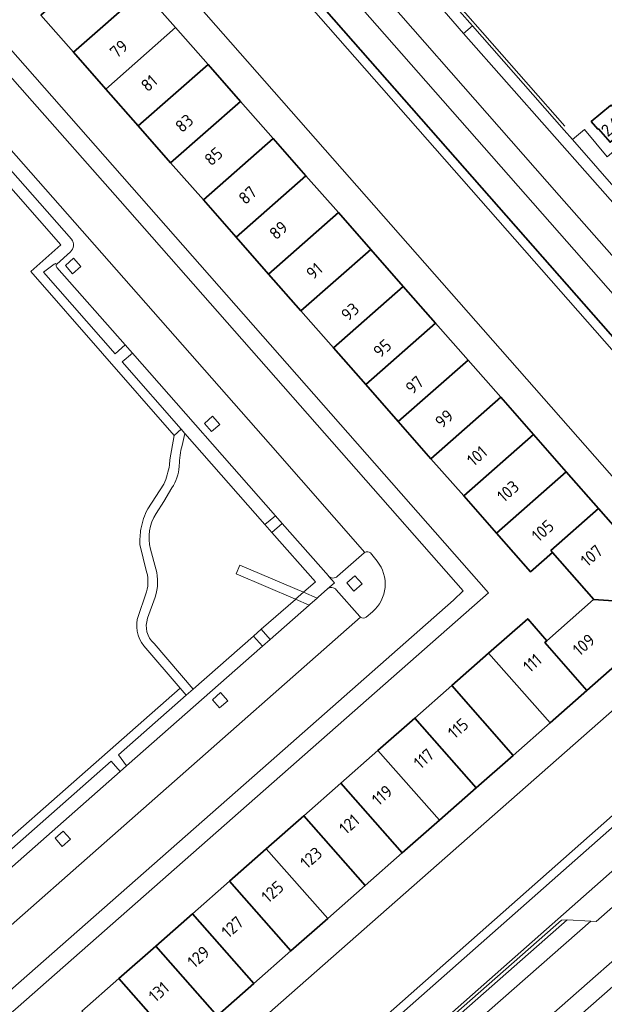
# Model space of a CAD drawing. Extents: x 150256 to 156914, y 461459 to 469481.
# Tile 558 of 656: x 154353 to 154417, y 467836 to 467944. Entities that reach past the tile are written whole.
import ezdxf
from ezdxf.enums import TextEntityAlignment as Align

# ---------------------------------------------------------------- set-up
doc = ezdxf.new("R2010")
doc.units = 0
doc.header["$LTSCALE"] = 0.75
for name, color, linetype, lineweight in [('B-RO-GK-BESCHOEIING-G', 251, 'GK-BESCHOEIING', 35), ('B-RO-GR-BEPLANTING_CULTUUR_BOSPLANTSOEN-GV', 251, 'CONTINUOUS', 18), ('B-RO-GR-GROENVOORZIENING-GV', 251, 'CONTINUOUS', 18), ('B-RO-GR-HAAG-GV', 251, 'CONTINUOUS', 13), ('B-RO-IE-TERREINAFSCHEIDING_KUNSTMATIG_HEKWERK-G', 251, 'IE-TERREINAFSCHEIDING-KUNSTMATIG', 18), ('B-RO-IE-TERREINAFSCHEIDING_KUNSTMATIG_MUUR-G', 251, 'IE-TERREINAFSCHEIDING-KUNSTMATIG-DICHT', 18), ('B-RO-OG-BEBOUWING-GV', 6, 'CONTINUOUS', 35), ('B-RO-OG-BEBOUWING-T18', 1, 'CONTINUOUS', 18), ('B-RO-OG-TERREIN_CULTUURSCHEIDING-GV', 251, 'CONTINUOUS', 18), ('B-RO-OG-WATER_SLOOT-GV', 251, 'CONTINUOUS', 18), ('B-RO-VH-VERHARDING_BETONSTRAATSTEEN-GV', 251, 'CONTINUOUS', 18), ('B-RO-VH-VERHARDING_TEGEL-GV', 251, 'CONTINUOUS', 18), ('B-RO-VH-VERHARDING_TEGEL_RUBBER-GV', 251, 'CONTINUOUS', 18)]:
    doc.layers.add(name, color=color, linetype=linetype, lineweight=lineweight)
doc.styles.add('NLCS-ISO-M200-T18', font='NLCS-ISO.ttf', dxfattribs={"height": 360})
doc.linetypes.add('GK-BESCHOEIING', pattern='A,30,-5,[1,NLCS.SHX,S=1,R=0,X=0,Y=0],-5', length=40)
doc.linetypes.add('IE-TERREINAFSCHEIDING-KUNSTMATIG', pattern='A,4,[82,NLCS.SHX,S=0.75,R=90,X=0,Y=0],4,-2', length=10)
doc.linetypes.add('IE-TERREINAFSCHEIDING-KUNSTMATIG-DICHT', pattern='A,8,-1,[82,NLCS.SHX,S=0.75,R=90,X=0,Y=0],-1', length=10)

msp = doc.modelspace()

# ---------------------------------------------------------------- linework, layer by layer
at = {"layer": 'B-RO-GK-BESCHOEIING-G'}
for points in [[(154417.855, 467909.455), (154338.243, 468000)], [(154417.855, 467909.455), (154338.243, 468000)], [(154417.855, 467909.455), (154444.829, 467878.861), (154366.779, 467809.971)], [(154417.855, 467909.455), (154444.829, 467878.861), (154366.779, 467809.971)]]:
    msp.add_lwpolyline(points, dxfattribs=at)
at = {"layer": 'B-RO-GR-BEPLANTING_CULTUUR_BOSPLANTSOEN-GV'}
msp.add_lwpolyline([(154422.031, 467932.834), (154422.015, 467932.84), (154417.468, 467928.971), (154414.987, 467931.963), (154413.668, 467930.869), (154419.26, 467924.501), (154420.263, 467924.001)], dxfattribs=at)
msp.add_lwpolyline([(154422.031, 467932.834), (154422.015, 467932.84), (154417.468, 467928.971), (154414.987, 467931.963), (154413.668, 467930.869), (154419.26, 467924.501), (154420.263, 467924.001)], dxfattribs=at)
at = {"layer": 'B-RO-GR-GROENVOORZIENING-GV'}
msp.add_lwpolyline([(154356.915, 467917.12), (154356.821, 467917.259), (154356.679, 467917.155), (154355.493, 467916.281), (154363.373, 467907.315), (154364.465, 467908.285), (154356.955, 467916.82)], dxfattribs=at)
msp.add_lwpolyline([(154356.915, 467917.12), (154356.821, 467917.259), (154356.679, 467917.155), (154355.493, 467916.281), (154363.373, 467907.315), (154364.465, 467908.285), (154356.955, 467916.82)], dxfattribs=at)
msp.add_lwpolyline([(154356.955, 467916.82, -0.3401752), (154356.915, 467917.12)], format="xyb", dxfattribs=at)
msp.add_lwpolyline([(154356.955, 467916.82, -0.3401752), (154356.915, 467917.12)], format="xyb", dxfattribs=at)
for points in [[(154359.594, 467916.913), (154358.799, 467917.811), (154357.9, 467917.015), (154358.694, 467916.117)], [(154359.594, 467916.913), (154358.799, 467917.811), (154357.9, 467917.015), (154358.694, 467916.117)], [(154381.012, 467889.478), (154365.265, 467907.376), (154364.147, 467906.419), (154370.65, 467899.005), (154371.053, 467898.546), (154379.84, 467888.529)], [(154381.012, 467889.478), (154365.265, 467907.376), (154364.147, 467906.419), (154370.65, 467899.005), (154371.053, 467898.546), (154379.84, 467888.529)], [(154374.881, 467899.543), (154374.086, 467900.441), (154373.187, 467899.645), (154373.981, 467898.747)], [(154374.881, 467899.543), (154374.086, 467900.441), (154373.187, 467899.645), (154373.981, 467898.747)], [(154385.707, 467880.557), (154386.718, 467881.447), (154386.94, 467881.644), (154387.485, 467882.123), (154386.826, 467882.871), (154386.819, 467882.879), (154381.749, 467888.641), (154380.622, 467887.655), (154385.395, 467882.225), (154384.094, 467881.089), (154385.587, 467880.451)], [(154385.707, 467880.557), (154386.718, 467881.447), (154386.94, 467881.644), (154387.485, 467882.123), (154386.826, 467882.871), (154386.819, 467882.879), (154381.749, 467888.641), (154380.622, 467887.655), (154385.395, 467882.225), (154384.094, 467881.089), (154385.587, 467880.451)], [(154390.529, 467882.01), (154389.734, 467882.908), (154388.835, 467882.112), (154389.629, 467881.214)], [(154390.529, 467882.01), (154389.734, 467882.908), (154388.835, 467882.112), (154389.629, 467881.214)], [(154379.433, 467877.016), (154380.407, 467875.893), (154384.707, 467879.677), (154383.21, 467880.316), (154383.194, 467880.302)], [(154379.433, 467877.016), (154380.407, 467875.893), (154384.707, 467879.677), (154383.21, 467880.316), (154383.194, 467880.302)], [(154364.623, 467862.001), (154379.577, 467875.162), (154378.574, 467876.253), (154371.965, 467870.439), (154371.186, 467869.754), (154363.725, 467863.191)], [(154364.623, 467862.001), (154379.577, 467875.162), (154378.574, 467876.253), (154371.965, 467870.439), (154371.186, 467869.754), (154363.725, 467863.191)], [(154375.755, 467869.156), (154374.96, 467870.054), (154374.061, 467869.258), (154374.855, 467868.36)], [(154375.755, 467869.156), (154374.96, 467870.054), (154374.061, 467869.258), (154374.855, 467868.36)], [(154348.921, 467848.183), (154363.911, 467861.375), (154362.93, 467862.492), (154347.918, 467849.288)], [(154348.921, 467848.183), (154363.911, 467861.375), (154362.93, 467862.492), (154347.918, 467849.288)], [(154358.459, 467853.923), (154357.664, 467854.821), (154356.765, 467854.025), (154357.559, 467853.127)], [(154358.459, 467853.923), (154357.664, 467854.821), (154356.765, 467854.025), (154357.559, 467853.127)]]:
    msp.add_lwpolyline(points, close=True, dxfattribs=at)
at = {"layer": 'B-RO-GR-HAAG-GV'}
for points in [[(154356.915, 467917.12), (154356.821, 467917.259), (154356.679, 467917.155), (154355.493, 467916.281), (154363.373, 467907.315), (154364.465, 467908.285)], [(154356.915, 467917.12), (154356.821, 467917.259), (154356.679, 467917.155), (154355.493, 467916.281), (154363.373, 467907.315), (154364.465, 467908.285)], [(154364.465, 467908.285), (154356.955, 467916.82)], [(154364.465, 467908.285), (154356.955, 467916.82)]]:
    msp.add_lwpolyline(points, dxfattribs=at)
msp.add_lwpolyline([(154356.955, 467916.82, -0.3401752), (154356.915, 467917.12)], format="xyb", dxfattribs=at)
msp.add_lwpolyline([(154356.955, 467916.82, -0.3401752), (154356.915, 467917.12)], format="xyb", dxfattribs=at)
for points in [[(154381.012, 467889.478), (154365.265, 467907.376), (154364.147, 467906.419), (154370.65, 467899.005), (154371.053, 467898.546), (154379.84, 467888.529)], [(154381.012, 467889.478), (154365.265, 467907.376), (154364.147, 467906.419), (154370.65, 467899.005), (154371.053, 467898.546), (154379.84, 467888.529)], [(154379.577, 467875.162), (154378.574, 467876.253), (154371.965, 467870.439), (154371.186, 467869.754), (154363.725, 467863.191), (154364.623, 467862.001)], [(154379.577, 467875.162), (154378.574, 467876.253), (154371.965, 467870.439), (154371.186, 467869.754), (154363.725, 467863.191), (154364.623, 467862.001)], [(154363.911, 467861.375), (154362.93, 467862.492), (154347.918, 467849.288), (154348.921, 467848.183)], [(154363.911, 467861.375), (154362.93, 467862.492), (154347.918, 467849.288), (154348.921, 467848.183)]]:
    msp.add_lwpolyline(points, close=True, dxfattribs=at)
at = {"layer": 'B-RO-IE-TERREINAFSCHEIDING_KUNSTMATIG_HEKWERK-G'}
msp.add_lwpolyline([(154395.598, 467957.538), (154392.844, 467955.121), (154412.812, 467932.339)], dxfattribs=at)
msp.add_lwpolyline([(154395.598, 467957.538), (154392.844, 467955.121), (154412.812, 467932.339)], dxfattribs=at)
at = {"layer": 'B-RO-IE-TERREINAFSCHEIDING_KUNSTMATIG_MUUR-G'}
msp.add_lwpolyline([(154347.432, 467974.144), (154430.841, 467879.288), (154360.463, 467817.376)], dxfattribs=at)
msp.add_lwpolyline([(154347.432, 467974.144), (154430.841, 467879.288), (154360.463, 467817.376)], dxfattribs=at)
at = {"layer": 'B-RO-OG-BEBOUWING-GV'}
for points in [[(154362.889, 467951.293), (154355.209, 467944.538), (154358.776, 467940.484), (154366.455, 467947.238)], [(154362.889, 467951.293), (154355.209, 467944.538), (154358.776, 467940.484), (154366.455, 467947.238)], [(154362.343, 467936.429), (154370.021, 467943.184), (154366.455, 467947.238), (154358.776, 467940.484)], [(154362.343, 467936.429), (154370.021, 467943.184), (154366.455, 467947.238), (154358.776, 467940.484)], [(154370.021, 467943.184), (154362.343, 467936.429), (154365.909, 467932.375), (154373.588, 467939.129)], [(154370.021, 467943.184), (154362.343, 467936.429), (154365.909, 467932.375), (154373.588, 467939.129)], [(154373.588, 467939.129), (154365.909, 467932.375), (154369.476, 467928.321), (154377.155, 467935.074)], [(154373.588, 467939.129), (154365.909, 467932.375), (154369.476, 467928.321), (154377.155, 467935.074)], [(154419.474, 467934.516), (154419.36, 467934.432), (154418.718, 467935.191), (154417.934, 467934.566), (154417.858, 467934.62), (154415.743, 467932.841), (154416.445, 467932.02), (154416.532, 467932.06), (154417.813, 467930.57), (154419.939, 467932.372), (154420.01, 467932.279), (154420.756, 467932.914)], [(154419.474, 467934.516), (154419.36, 467934.432), (154418.718, 467935.191), (154417.934, 467934.566), (154417.858, 467934.62), (154415.743, 467932.841), (154416.445, 467932.02), (154416.532, 467932.06), (154417.813, 467930.57), (154419.939, 467932.372), (154420.01, 467932.279), (154420.756, 467932.914)], [(154377.155, 467935.074), (154369.476, 467928.321), (154373.076, 467924.228), (154380.754, 467930.982)], [(154377.155, 467935.074), (154369.476, 467928.321), (154373.076, 467924.228), (154380.754, 467930.982)], [(154373.076, 467924.228), (154376.676, 467920.137), (154384.353, 467926.89), (154380.754, 467930.982)], [(154373.076, 467924.228), (154376.676, 467920.137), (154384.353, 467926.89), (154380.754, 467930.982)], [(154384.353, 467926.89), (154376.676, 467920.137), (154380.242, 467916.083), (154387.92, 467922.834)], [(154384.353, 467926.89), (154376.676, 467920.137), (154380.242, 467916.083), (154387.92, 467922.834)], [(154391.486, 467918.78), (154387.92, 467922.834), (154380.242, 467916.083), (154383.809, 467912.028)], [(154391.486, 467918.78), (154387.92, 467922.834), (154380.242, 467916.083), (154383.809, 467912.028)], [(154391.486, 467918.78), (154383.809, 467912.028), (154387.376, 467907.973), (154395.052, 467914.725)], [(154391.486, 467918.78), (154383.809, 467912.028), (154387.376, 467907.973), (154395.052, 467914.725)], [(154387.376, 467907.973), (154390.943, 467903.919), (154398.618, 467910.671), (154395.052, 467914.725)], [(154387.376, 467907.973), (154390.943, 467903.919), (154398.618, 467910.671), (154395.052, 467914.725)], [(154394.51, 467899.865), (154402.185, 467906.616), (154398.618, 467910.671), (154390.943, 467903.919)], [(154394.51, 467899.865), (154402.185, 467906.616), (154398.618, 467910.671), (154390.943, 467903.919)], [(154402.185, 467906.616), (154394.51, 467899.865), (154398.109, 467895.773), (154405.784, 467902.523)], [(154402.185, 467906.616), (154394.51, 467899.865), (154398.109, 467895.773), (154405.784, 467902.523)], [(154401.709, 467891.681), (154409.383, 467898.432), (154405.784, 467902.523), (154398.109, 467895.773)], [(154401.709, 467891.681), (154409.383, 467898.432), (154405.784, 467902.523), (154398.109, 467895.773)], [(154401.709, 467891.681), (154405.309, 467887.589), (154412.983, 467894.338), (154409.383, 467898.432)], [(154401.709, 467891.681), (154405.309, 467887.589), (154412.983, 467894.338), (154409.383, 467898.432)], [(154412.983, 467894.338), (154405.309, 467887.589), (154409.068, 467883.316), (154411.486, 467885.446), (154411.295, 467885.662), (154416.549, 467890.284)], [(154412.983, 467894.338), (154405.309, 467887.589), (154409.068, 467883.316), (154411.486, 467885.446), (154411.295, 467885.662), (154416.549, 467890.284)], [(154416.549, 467890.284), (154411.295, 467885.662), (154411.486, 467885.446), (154416.02, 467880.299), (154415.992, 467880.274), (154423.672, 467879.764), (154423.814, 467882.024)], [(154416.549, 467890.284), (154411.295, 467885.662), (154411.486, 467885.446), (154416.02, 467880.299), (154415.992, 467880.274), (154423.672, 467879.764), (154423.814, 467882.024)], [(154410.868, 467875.757), (154410.623, 467875.541), (154415.262, 467870.282), (154423.533, 467877.557), (154423.672, 467879.764), (154415.992, 467880.274)], [(154410.868, 467875.757), (154410.623, 467875.541), (154415.262, 467870.282), (154423.533, 467877.557), (154423.672, 467879.764), (154415.992, 467880.274)], [(154415.262, 467870.282), (154410.623, 467875.541), (154410.868, 467875.757), (154408.743, 467878.166), (154404.436, 467874.376), (154411.2, 467866.709)], [(154415.262, 467870.282), (154410.623, 467875.541), (154410.868, 467875.757), (154408.743, 467878.166), (154404.436, 467874.376), (154411.2, 467866.709)], [(154411.2, 467866.709), (154404.436, 467874.376), (154400.394, 467870.819), (154407.145, 467863.143)], [(154411.2, 467866.709), (154404.436, 467874.376), (154400.394, 467870.819), (154407.145, 467863.143)], [(154400.394, 467870.819), (154396.328, 467867.241), (154403.09, 467859.576), (154407.145, 467863.143)], [(154400.394, 467870.819), (154396.328, 467867.241), (154403.09, 467859.576), (154407.145, 467863.143)], [(154392.275, 467863.674), (154399.036, 467856.01), (154403.09, 467859.576), (154396.328, 467867.241)], [(154392.275, 467863.674), (154399.036, 467856.01), (154403.09, 467859.576), (154396.328, 467867.241)], [(154399.036, 467856.01), (154392.275, 467863.674), (154388.183, 467860.073), (154394.944, 467852.41)], [(154399.036, 467856.01), (154392.275, 467863.674), (154388.183, 467860.073), (154394.944, 467852.41)], [(154394.944, 467852.41), (154388.183, 467860.073), (154384.122, 467856.499), (154390.882, 467848.837)], [(154394.944, 467852.41), (154388.183, 467860.073), (154384.122, 467856.499), (154390.882, 467848.837)], [(154390.882, 467848.837), (154384.122, 467856.499), (154379.994, 467852.866), (154386.753, 467845.205)], [(154390.882, 467848.837), (154384.122, 467856.499), (154379.994, 467852.866), (154386.753, 467845.205)], [(154379.994, 467852.866), (154375.939, 467849.298), (154382.697, 467841.638), (154386.753, 467845.205)], [(154379.994, 467852.866), (154375.939, 467849.298), (154382.697, 467841.638), (154386.753, 467845.205)], [(154382.697, 467841.638), (154375.939, 467849.298), (154371.886, 467845.731), (154378.642, 467838.071)], [(154382.697, 467841.638), (154375.939, 467849.298), (154371.886, 467845.731), (154378.642, 467838.071)], [(154367.832, 467842.164), (154374.588, 467834.505), (154378.642, 467838.071), (154371.886, 467845.731)], [(154367.832, 467842.164), (154374.588, 467834.505), (154378.642, 467838.071), (154371.886, 467845.731)], [(154370.534, 467830.939), (154374.588, 467834.505), (154367.832, 467842.164), (154363.778, 467838.596)], [(154370.534, 467830.939), (154374.588, 467834.505), (154367.832, 467842.164), (154363.778, 467838.596)], [(154359.724, 467835.028), (154366.479, 467827.372), (154370.534, 467830.939), (154363.778, 467838.596)], [(154359.724, 467835.028), (154366.479, 467827.372), (154370.534, 467830.939), (154363.778, 467838.596)]]:
    msp.add_lwpolyline(points, close=True, dxfattribs=at)
at = {"layer": 'B-RO-OG-TERREIN_CULTUURSCHEIDING-GV'}
for points in [[(154446.916, 467880.702), (154449.156, 467882.68), (154422.382, 467913.186), (154412.205, 467924.716), (154385.545, 467955.124), (154385.15, 467955.574), (154346.092, 468000), (154338.333, 468008.825), (154336.218, 468006.937), (154342.411, 468000), (154420.272, 467911.447), (154445.564, 467881.765)], [(154446.916, 467880.702), (154449.156, 467882.68), (154422.382, 467913.186), (154412.205, 467924.716), (154385.545, 467955.124), (154385.15, 467955.574), (154346.092, 468000), (154338.333, 468008.825), (154336.218, 468006.937), (154342.411, 468000), (154420.272, 467911.447), (154445.564, 467881.765)], [(154449.156, 467882.68), (154446.916, 467880.702), (154447.462, 467879.825), (154447.735, 467878.69), (154447.704, 467877.689), (154447.385, 467876.761), (154446.893, 467875.919), (154446.199, 467875.253), (154369.157, 467807.261)], [(154449.156, 467882.68), (154446.916, 467880.702), (154447.462, 467879.825), (154447.735, 467878.69), (154447.704, 467877.689), (154447.385, 467876.761), (154446.893, 467875.919), (154446.199, 467875.253), (154369.157, 467807.261)], [(154398.997, 467833.167), (154412.461, 467845.017), (154413.094, 467845.059), (154415.688, 467844.898), (154416.275, 467844.862), (154432.775, 467859.338), (154432.811, 467859.963), (154432.957, 467862.489), (154433.108, 467863.16), (154445.498, 467873.941), (154446.336, 467874.266), (154448.915, 467874.089), (154449.453, 467874.052), (154450.823, 467875.268), (154452.178, 467876.472)], [(154398.997, 467833.167), (154412.461, 467845.017), (154413.094, 467845.059), (154415.688, 467844.898), (154416.275, 467844.862), (154432.775, 467859.338), (154432.811, 467859.963), (154432.957, 467862.489), (154433.108, 467863.16), (154445.498, 467873.941), (154446.336, 467874.266), (154448.915, 467874.089), (154449.453, 467874.052), (154450.823, 467875.268), (154452.178, 467876.472)]]:
    msp.add_lwpolyline(points, dxfattribs=at)
at = {"layer": 'B-RO-OG-WATER_SLOOT-GV'}
for points in [[(154331.959, 468007.004), (154329.553, 468009.723), (154328.79, 468009.033), (154323.107, 468003.895), (154322.361, 468003.221), (154324.476, 468000.394), (154326.165, 467998.137), (154326.678, 467997.559), (154337.596, 467985.255), (154344.176, 467977.822), (154347.432, 467974.144), (154430.841, 467879.288), (154437.713, 467885.356), (154333.156, 468004.271), (154333.843, 468004.875)], [(154331.959, 468007.004), (154329.553, 468009.723), (154328.79, 468009.033), (154323.107, 468003.895), (154322.361, 468003.221), (154324.476, 468000.394), (154326.165, 467998.137), (154326.678, 467997.559), (154337.596, 467985.255), (154344.176, 467977.822), (154347.432, 467974.144), (154430.841, 467879.288), (154437.713, 467885.356), (154333.156, 468004.271), (154333.843, 468004.875)], [(154438.494, 467886.046), (154417.855, 467909.455), (154338.243, 468000), (154333.843, 468004.875), (154333.156, 468004.271), (154437.713, 467885.356), (154443.378, 467878.913), (154444.168, 467879.611)], [(154438.494, 467886.046), (154417.855, 467909.455), (154338.243, 468000), (154333.843, 468004.875), (154333.156, 468004.271), (154437.713, 467885.356), (154443.378, 467878.913), (154444.168, 467879.611)], [(154356.413, 467813.84), (154356.412, 467813.839), (154355.058, 467812.634), (154360.836, 467806.144), (154360.899, 467806.052), (154361.518, 467805.362), (154362.839, 467806.519), (154365.42, 467808.78), (154366.779, 467809.971), (154366.183, 467810.663), (154443.378, 467878.913), (154437.713, 467885.356), (154430.841, 467879.288), (154360.463, 467817.376), (154360.431, 467817.413), (154358.993, 467816.135)], [(154356.413, 467813.84), (154356.412, 467813.839), (154355.058, 467812.634), (154360.836, 467806.144), (154360.899, 467806.052), (154361.518, 467805.362), (154362.839, 467806.519), (154365.42, 467808.78), (154366.779, 467809.971), (154366.183, 467810.663), (154443.378, 467878.913), (154437.713, 467885.356), (154430.841, 467879.288), (154360.463, 467817.376), (154360.431, 467817.413), (154358.993, 467816.135)], [(154369.157, 467807.261), (154446.199, 467875.253), (154446.893, 467875.919), (154447.385, 467876.761), (154447.704, 467877.689), (154447.735, 467878.69), (154447.462, 467879.825), (154446.916, 467880.702), (154444.829, 467878.861), (154366.779, 467809.971)], [(154369.157, 467807.261), (154446.199, 467875.253), (154446.893, 467875.919), (154447.385, 467876.761), (154447.704, 467877.689), (154447.735, 467878.69), (154447.462, 467879.825), (154446.916, 467880.702), (154444.829, 467878.861), (154366.779, 467809.971)], [(154366.779, 467809.971), (154444.829, 467878.861), (154444.168, 467879.611), (154443.378, 467878.913), (154366.183, 467810.663)], [(154366.779, 467809.971), (154444.829, 467878.861), (154444.168, 467879.611), (154443.378, 467878.913), (154366.183, 467810.663)]]:
    msp.add_lwpolyline(points, close=True, dxfattribs=at)
msp.add_lwpolyline([(154445.564, 467881.765), (154420.272, 467911.447), (154342.411, 468000), (154336.218, 468006.937), (154333.843, 468004.875), (154338.243, 468000), (154417.855, 467909.455), (154438.494, 467886.046), (154444.168, 467879.611), (154444.829, 467878.861)], dxfattribs=at)
msp.add_lwpolyline([(154445.564, 467881.765), (154420.272, 467911.447), (154342.411, 468000), (154336.218, 468006.937), (154333.843, 468004.875), (154338.243, 468000), (154417.855, 467909.455), (154438.494, 467886.046), (154444.168, 467879.611), (154444.829, 467878.861)], dxfattribs=at)
at = {"layer": 'B-RO-VH-VERHARDING_BETONSTRAATSTEEN-GV'}
for points in [[(154340.014, 468010.354), (154338.333, 468008.825), (154346.092, 468000), (154385.15, 467955.574), (154385.545, 467955.124), (154412.205, 467924.716), (154422.382, 467913.186), (154425.341, 467915.76), (154401.694, 467942.543), (154398.847, 467945.808), (154388.443, 467957.666), (154342.614, 468009.724), (154342.052, 468012.384)], [(154340.014, 468010.354), (154338.333, 468008.825), (154346.092, 468000), (154385.15, 467955.574), (154385.545, 467955.124), (154412.205, 467924.716), (154422.382, 467913.186), (154425.341, 467915.76), (154401.694, 467942.543), (154398.847, 467945.808), (154388.443, 467957.666), (154342.614, 468009.724), (154342.052, 468012.384)], [(154345.225, 467837.884), (154348.411, 467834.303), (154381.139, 467863.087), (154400.585, 467880.215), (154401.647, 467881.231), (154363.912, 467924.141), (154353.681, 467935.715), (154331.936, 467960.462), (154331.496, 467960.963), (154330.607, 467961.973), (154323.316, 467955.543)], [(154345.225, 467837.884), (154348.411, 467834.303), (154381.139, 467863.087), (154400.585, 467880.215), (154401.647, 467881.231), (154363.912, 467924.141), (154353.681, 467935.715), (154331.936, 467960.462), (154331.496, 467960.963), (154330.607, 467961.973), (154323.316, 467955.543)], [(154346.99, 467832.688), (154347.029, 467832.644), (154348.083, 467831.462), (154404.438, 467881.008), (154333.414, 467961.768), (154331.936, 467960.462), (154353.681, 467935.715), (154363.912, 467924.141), (154401.647, 467881.231), (154400.585, 467880.215), (154381.139, 467863.087), (154348.411, 467834.303)], [(154346.99, 467832.688), (154347.029, 467832.644), (154348.083, 467831.462), (154404.438, 467881.008), (154333.414, 467961.768), (154331.936, 467960.462), (154353.681, 467935.715), (154363.912, 467924.141), (154401.647, 467881.231), (154400.585, 467880.215), (154381.139, 467863.087), (154348.411, 467834.303)], [(154327.367, 467956.604), (154325.847, 467955.287), (154357.397, 467919.292), (154354.092, 467916.37), (154369.861, 467898.311), (154370.65, 467899.005), (154364.147, 467906.419), (154365.265, 467907.376), (154364.465, 467908.285), (154363.373, 467907.315), (154355.493, 467916.281), (154356.679, 467917.155), (154356.821, 467917.259), (154356.915, 467917.12)], [(154327.367, 467956.604), (154325.847, 467955.287), (154357.397, 467919.292), (154354.092, 467916.37), (154369.861, 467898.311), (154370.65, 467899.005), (154364.147, 467906.419), (154365.265, 467907.376), (154364.465, 467908.285), (154363.373, 467907.315), (154355.493, 467916.281), (154356.679, 467917.155), (154356.821, 467917.259), (154356.915, 467917.12)], [(154387.819, 467882.837), (154390.771, 467885.415), (154390.826, 467885.456), (154380.465, 467897.302), (154339.545, 467943.76), (154330.256, 467954.377), (154329.739, 467954.963), (154328.831, 467954.182)], [(154387.819, 467882.837), (154390.771, 467885.415), (154390.826, 467885.456), (154380.465, 467897.302), (154339.545, 467943.76), (154330.256, 467954.377), (154329.739, 467954.963), (154328.831, 467954.182)], [(154329.813, 467955.027), (154329.739, 467954.963), (154330.256, 467954.377), (154339.545, 467943.76), (154380.465, 467897.302), (154390.826, 467885.456)], [(154329.813, 467955.027), (154329.739, 467954.963), (154330.256, 467954.377), (154339.545, 467943.76), (154380.465, 467897.302), (154390.826, 467885.456)], [(154358.559, 467919.917), (154328.773, 467953.802)], [(154328.773, 467953.802), (154358.559, 467919.917)], [(154358.559, 467919.917), (154328.773, 467953.802)], [(154328.773, 467953.802), (154358.559, 467919.917)], [(154421.726, 467921.693), (154419.26, 467924.501), (154413.668, 467930.869), (154412.747, 467931.918), (154402.674, 467943.389), (154401.694, 467942.543), (154425.341, 467915.76), (154426.428, 467916.697), (154428.424, 467918.421), (154426.349, 467920.306), (154425.09, 467921.81), (154423.909, 467921.167)], [(154421.726, 467921.693), (154419.26, 467924.501), (154413.668, 467930.869), (154412.747, 467931.918), (154402.674, 467943.389), (154401.694, 467942.543), (154425.341, 467915.76), (154426.428, 467916.697), (154428.424, 467918.421), (154426.349, 467920.306), (154425.09, 467921.81), (154423.909, 467921.167)], [(154356.965, 467917.183), (154358.452, 467918.514)], [(154358.452, 467918.514), (154356.965, 467917.183)], [(154356.965, 467917.183), (154358.452, 467918.514)], [(154358.452, 467918.514), (154356.965, 467917.183)], [(154356.955, 467916.82), (154364.465, 467908.285)], [(154356.955, 467916.82), (154364.465, 467908.285)], [(154364.465, 467908.285), (154365.265, 467907.376), (154381.012, 467889.478), (154381.749, 467888.641), (154386.819, 467882.879), (154386.826, 467882.871)], [(154364.465, 467908.285), (154365.265, 467907.376), (154381.012, 467889.478), (154381.749, 467888.641), (154386.819, 467882.879), (154386.826, 467882.871)], [(154370.753, 467897.239), (154371.053, 467898.546), (154370.65, 467899.005), (154369.861, 467898.311), (154369.864, 467898.307), (154369.386, 467895.646), (154369.337, 467895.095)], [(154370.753, 467897.239), (154371.053, 467898.546), (154370.65, 467899.005), (154369.861, 467898.311), (154369.864, 467898.307), (154369.386, 467895.646), (154369.337, 467895.095)], [(154370.399, 467894.912), (154370.429, 467895.029)], [(154370.399, 467894.912), (154370.429, 467895.029)], [(154368.716, 467892.967), (154366.97, 467890.27)], [(154368.716, 467892.967), (154366.97, 467890.27)], [(154367.882, 467889.735), (154368.729, 467891.056), (154369.617, 467892.566)], [(154367.882, 467889.735), (154368.729, 467891.056), (154369.617, 467892.566)], [(154366.102, 467886.335), (154366.838, 467883.315)], [(154366.102, 467886.335), (154366.838, 467883.315)], [(154367.86, 467883.656), (154367.262, 467885.83)], [(154367.86, 467883.656), (154367.262, 467885.83)], [(154390.826, 467885.456), (154390.771, 467885.415), (154387.819, 467882.837)], [(154390.826, 467885.456), (154390.771, 467885.415), (154387.819, 467882.837)], [(154391.473, 467885.405), (154392.191, 467884.506)], [(154392.191, 467884.506), (154391.473, 467885.405)], [(154391.473, 467885.405), (154392.191, 467884.506)], [(154392.191, 467884.506), (154391.473, 467885.405)], [(154386.826, 467882.871), (154387.485, 467882.123), (154386.94, 467881.644), (154386.718, 467881.447)], [(154386.826, 467882.871), (154387.485, 467882.123), (154386.94, 467881.644), (154386.718, 467881.447)], [(154386.718, 467881.447), (154385.707, 467880.557), (154385.587, 467880.451), (154384.787, 467879.748), (154384.707, 467879.677), (154380.407, 467875.893), (154379.577, 467875.162), (154364.623, 467862.001), (154363.911, 467861.375), (154348.921, 467848.183), (154348.158, 467847.511), (154341.926, 467842.027), (154345.087, 467838.471), (154390.366, 467878.341)], [(154386.718, 467881.447), (154385.707, 467880.557), (154385.587, 467880.451), (154384.787, 467879.748), (154384.707, 467879.677), (154380.407, 467875.893), (154379.577, 467875.162), (154364.623, 467862.001), (154363.911, 467861.375), (154348.921, 467848.183), (154348.158, 467847.511), (154341.926, 467842.027), (154345.087, 467838.471), (154390.366, 467878.341)], [(154387.695, 467881.364), (154390.288, 467878.422)], [(154390.288, 467878.422), (154387.695, 467881.364)], [(154387.695, 467881.364), (154390.288, 467878.422)], [(154390.288, 467878.422), (154387.695, 467881.364)], [(154366.715, 467880.816), (154365.922, 467878.536)], [(154366.715, 467880.816), (154365.922, 467878.536)], [(154366.941, 467878.218), (154367.764, 467880.558)], [(154366.941, 467878.218), (154367.764, 467880.558)], [(154391.686, 467878.944), (154390.976, 467878.347)], [(154390.976, 467878.347), (154391.686, 467878.944)], [(154391.686, 467878.944), (154390.976, 467878.347)], [(154390.976, 467878.347), (154391.686, 467878.944)], [(154390.366, 467878.341), (154345.087, 467838.471), (154344.869, 467838.28), (154345.225, 467837.884)], [(154390.366, 467878.341), (154345.087, 467838.471), (154344.869, 467838.28), (154345.225, 467837.884)], [(154366.514, 467875.21), (154370.529, 467870.521), (154371.186, 467869.754), (154371.965, 467870.439), (154367.647, 467875.453)], [(154366.514, 467875.21), (154370.529, 467870.521), (154371.186, 467869.754), (154371.965, 467870.439), (154367.647, 467875.453)]]:
    msp.add_lwpolyline(points, dxfattribs=at)
for points in [[(154358.452, 467918.514, 0.3956173), (154358.559, 467919.917)], [(154358.559, 467919.917, -0.3956173), (154358.452, 467918.514)], [(154358.452, 467918.514, 0.3956173), (154358.559, 467919.917)], [(154358.559, 467919.917, -0.3956173), (154358.452, 467918.514)], [(154356.915, 467917.12, 0.3401752), (154356.955, 467916.82)], [(154356.915, 467917.12, 0.3401752), (154356.955, 467916.82)], [(154356.915, 467917.12, -0.0970789), (154356.965, 467917.183)], [(154356.965, 467917.183, 0.0970789), (154356.915, 467917.12)], [(154356.915, 467917.12, -0.0970789), (154356.965, 467917.183)], [(154356.965, 467917.183, 0.0970789), (154356.915, 467917.12)], [(154370.429, 467895.029, -0.0759772), (154370.753, 467897.239)], [(154370.429, 467895.029, -0.0759772), (154370.753, 467897.239)], [(154369.337, 467895.095, -0.0783846), (154368.716, 467892.967)], [(154369.337, 467895.095, -0.0783846), (154368.716, 467892.967)], [(154369.617, 467892.566, 0.1388747), (154370.399, 467894.912)], [(154369.617, 467892.566, 0.1388747), (154370.399, 467894.912)], [(154366.97, 467890.27, 0.0782608), (154366.207, 467888.037)], [(154366.97, 467890.27, 0.0782608), (154366.207, 467888.037)], [(154367.262, 467885.83, -0.2100192), (154367.882, 467889.735)], [(154367.262, 467885.83, -0.2100192), (154367.882, 467889.735)], [(154366.207, 467888.037, 0.0569923), (154366.102, 467886.335)], [(154366.207, 467888.037, 0.0569923), (154366.102, 467886.335)], [(154390.826, 467885.456, -0.3476702), (154391.473, 467885.405)], [(154391.473, 467885.405, 0.3476702), (154390.826, 467885.456)], [(154390.826, 467885.456, -0.3476702), (154391.473, 467885.405)], [(154391.473, 467885.405, 0.3476702), (154390.826, 467885.456)], [(154392.191, 467884.506, -0.1938603), (154393.056, 467881.622)], [(154393.056, 467881.622, 0.1938603), (154392.191, 467884.506)], [(154392.191, 467884.506, -0.1938603), (154393.056, 467881.622)], [(154393.056, 467881.622, 0.1938603), (154392.191, 467884.506)], [(154366.838, 467883.315, -0.1620465), (154366.715, 467880.816)], [(154366.838, 467883.315, -0.1620465), (154366.715, 467880.816)], [(154367.764, 467880.558, 0.1504152), (154367.86, 467883.656)], [(154367.764, 467880.558, 0.1504152), (154367.86, 467883.656)], [(154386.826, 467882.871, 0.4229822), (154387.819, 467882.837)], [(154387.819, 467882.837, -0.4229822), (154386.826, 467882.871)], [(154386.826, 467882.871, 0.4229822), (154387.819, 467882.837)], [(154387.819, 467882.837, -0.4229822), (154386.826, 467882.871)], [(154386.718, 467881.447, -0.1008296), (154386.941, 467881.567)], [(154386.941, 467881.567, 0.1008296), (154386.718, 467881.447)], [(154386.718, 467881.447, -0.1008296), (154386.941, 467881.567)], [(154386.941, 467881.567, 0.1008296), (154386.718, 467881.447)], [(154386.941, 467881.567, -0.0942876), (154387.205, 467881.598)], [(154387.205, 467881.598, 0.0942876), (154386.941, 467881.567)], [(154386.941, 467881.567, -0.0942876), (154387.205, 467881.598)], [(154387.205, 467881.598, 0.0942876), (154386.941, 467881.567)], [(154387.205, 467881.598, -0.0927084), (154387.473, 467881.527)], [(154387.473, 467881.527, 0.0927084), (154387.205, 467881.598)], [(154387.205, 467881.598, -0.0927084), (154387.473, 467881.527)], [(154387.473, 467881.527, 0.0927084), (154387.205, 467881.598)], [(154387.473, 467881.527, -0.0958436), (154387.695, 467881.364)], [(154387.695, 467881.364, 0.0958436), (154387.473, 467881.527)], [(154387.473, 467881.527, -0.0958436), (154387.695, 467881.364)], [(154387.695, 467881.364, 0.0958436), (154387.473, 467881.527)], [(154393.056, 467881.622, -0.1935799), (154391.686, 467878.944)], [(154391.686, 467878.944, 0.1935799), (154393.056, 467881.622)], [(154393.056, 467881.622, -0.1935799), (154391.686, 467878.944)], [(154391.686, 467878.944, 0.1935799), (154393.056, 467881.622)], [(154365.922, 467878.536, 0.2501457), (154366.514, 467875.21)], [(154365.922, 467878.536, 0.2501457), (154366.514, 467875.21)], [(154367.647, 467875.453, -0.3038425), (154366.941, 467878.218)], [(154367.647, 467875.453, -0.3038425), (154366.941, 467878.218)], [(154390.288, 467878.422, 0.0564681), (154390.366, 467878.341)], [(154390.366, 467878.341, -0.0564681), (154390.288, 467878.422)], [(154390.288, 467878.422, 0.0564681), (154390.366, 467878.341)], [(154390.366, 467878.341, -0.0564681), (154390.288, 467878.422)], [(154390.976, 467878.347, -0.3639315), (154390.366, 467878.341)], [(154390.366, 467878.341, 0.3639315), (154390.976, 467878.347)], [(154390.976, 467878.347, -0.3639315), (154390.366, 467878.341)], [(154390.366, 467878.341, 0.3639315), (154390.976, 467878.347)]]:
    msp.add_lwpolyline(points, format="xyb", dxfattribs=at)
for points in [[(154359.594, 467916.913), (154358.694, 467916.117), (154357.9, 467917.015), (154358.799, 467917.811)], [(154359.594, 467916.913), (154358.694, 467916.117), (154357.9, 467917.015), (154358.799, 467917.811)], [(154374.881, 467899.543), (154373.981, 467898.747), (154373.187, 467899.645), (154374.086, 467900.441)], [(154374.881, 467899.543), (154373.981, 467898.747), (154373.187, 467899.645), (154374.086, 467900.441)], [(154381.749, 467888.641), (154381.012, 467889.478), (154379.84, 467888.529), (154380.622, 467887.655)], [(154381.749, 467888.641), (154381.012, 467889.478), (154379.84, 467888.529), (154380.622, 467887.655)], [(154383.21, 467880.316), (154384.094, 467881.089), (154377.092, 467884.08), (154376.676, 467883.107)], [(154383.21, 467880.316), (154384.094, 467881.089), (154377.092, 467884.08), (154376.676, 467883.107)], [(154390.529, 467882.01), (154389.629, 467881.214), (154388.835, 467882.112), (154389.734, 467882.908)], [(154390.529, 467882.01), (154389.629, 467881.214), (154388.835, 467882.112), (154389.734, 467882.908)], [(154383.21, 467880.316), (154384.707, 467879.677), (154384.787, 467879.748), (154385.587, 467880.451), (154384.094, 467881.089)], [(154383.21, 467880.316), (154384.707, 467879.677), (154384.787, 467879.748), (154385.587, 467880.451), (154384.094, 467881.089)], [(154379.577, 467875.162), (154380.407, 467875.893), (154379.433, 467877.016), (154378.574, 467876.253)], [(154379.577, 467875.162), (154380.407, 467875.893), (154379.433, 467877.016), (154378.574, 467876.253)], [(154380.337, 467807.323), (154453.554, 467871.695), (154453.799, 467871.91), (154450.823, 467875.268), (154449.453, 467874.052), (154448.915, 467874.089), (154439.021, 467865.391), (154432.811, 467859.963), (154432.775, 467859.338), (154416.275, 467844.862), (154415.688, 467844.898), (154398.823, 467830.096), (154398.791, 467829.523), (154395.866, 467826.937), (154395.305, 467826.972), (154381.612, 467814.942), (154379.932, 467813.448), (154379.898, 467812.896), (154377.367, 467810.675)], [(154380.337, 467807.323), (154453.554, 467871.695), (154453.799, 467871.91), (154450.823, 467875.268), (154449.453, 467874.052), (154448.915, 467874.089), (154439.021, 467865.391), (154432.811, 467859.963), (154432.775, 467859.338), (154416.275, 467844.862), (154415.688, 467844.898), (154398.823, 467830.096), (154398.791, 467829.523), (154395.866, 467826.937), (154395.305, 467826.972), (154381.612, 467814.942), (154379.932, 467813.448), (154379.898, 467812.896), (154377.367, 467810.675)], [(154371.186, 467869.754), (154370.529, 467870.521), (154338.199, 467842.073), (154338.946, 467841.415), (154347.191, 467848.592), (154348.158, 467847.511), (154348.921, 467848.183), (154347.918, 467849.288), (154362.93, 467862.492), (154363.911, 467861.375), (154364.623, 467862.001), (154363.725, 467863.191)], [(154371.186, 467869.754), (154370.529, 467870.521), (154338.199, 467842.073), (154338.946, 467841.415), (154347.191, 467848.592), (154348.158, 467847.511), (154348.921, 467848.183), (154347.918, 467849.288), (154362.93, 467862.492), (154363.911, 467861.375), (154364.623, 467862.001), (154363.725, 467863.191)], [(154375.755, 467869.156), (154374.855, 467868.36), (154374.061, 467869.258), (154374.96, 467870.054)], [(154375.755, 467869.156), (154374.855, 467868.36), (154374.061, 467869.258), (154374.96, 467870.054)], [(154358.459, 467853.923), (154357.559, 467853.127), (154356.765, 467854.025), (154357.664, 467854.821)], [(154358.459, 467853.923), (154357.559, 467853.127), (154356.765, 467854.025), (154357.664, 467854.821)]]:
    msp.add_lwpolyline(points, close=True, dxfattribs=at)
at = {"layer": 'B-RO-VH-VERHARDING_TEGEL-GV'}
for points in [[(154401.694, 467942.543), (154402.674, 467943.389), (154399.819, 467946.641), (154398.847, 467945.808)], [(154401.694, 467942.543), (154402.674, 467943.389), (154399.819, 467946.641), (154398.847, 467945.808)], [(154454.944, 467870.114), (154453.554, 467871.695), (154380.337, 467807.323), (154378.967, 467806.12), (154380.358, 467804.537), (154384.362, 467808.057), (154389.719, 467812.767), (154401.651, 467823.264), (154403.017, 467824.446)], [(154454.944, 467870.114), (154453.554, 467871.695), (154380.337, 467807.323), (154378.967, 467806.12), (154380.358, 467804.537), (154384.362, 467808.057), (154389.719, 467812.767), (154401.651, 467823.264), (154403.017, 467824.446)], [(154413.094, 467845.059), (154398.966, 467832.622), (154398.823, 467830.096), (154415.688, 467844.898)], [(154413.094, 467845.059), (154398.966, 467832.622), (154398.823, 467830.096), (154415.688, 467844.898)], [(154398.966, 467832.622), (154413.094, 467845.059), (154412.461, 467845.017), (154398.997, 467833.167)], [(154398.966, 467832.622), (154413.094, 467845.059), (154412.461, 467845.017), (154398.997, 467833.167)]]:
    msp.add_lwpolyline(points, close=True, dxfattribs=at)
at = {"layer": 'B-RO-VH-VERHARDING_TEGEL_RUBBER-GV'}
for points in [[(154367.647, 467875.453), (154371.965, 467870.439), (154378.574, 467876.253), (154379.433, 467877.016), (154383.194, 467880.302), (154383.21, 467880.316), (154376.676, 467883.107), (154377.092, 467884.08), (154384.094, 467881.089), (154385.395, 467882.225), (154380.622, 467887.655), (154379.84, 467888.529), (154371.053, 467898.546), (154370.753, 467897.239)], [(154367.647, 467875.453), (154371.965, 467870.439), (154378.574, 467876.253), (154379.433, 467877.016), (154383.194, 467880.302), (154383.21, 467880.316), (154376.676, 467883.107), (154377.092, 467884.08), (154384.094, 467881.089), (154385.395, 467882.225), (154380.622, 467887.655), (154379.84, 467888.529), (154371.053, 467898.546), (154370.753, 467897.239)], [(154370.429, 467895.029), (154370.399, 467894.912)], [(154370.429, 467895.029), (154370.399, 467894.912)], [(154369.617, 467892.566), (154368.729, 467891.056), (154367.882, 467889.735)], [(154369.617, 467892.566), (154368.729, 467891.056), (154367.882, 467889.735)], [(154367.262, 467885.83), (154367.86, 467883.656)], [(154367.262, 467885.83), (154367.86, 467883.656)], [(154367.764, 467880.558), (154366.941, 467878.218)], [(154367.764, 467880.558), (154366.941, 467878.218)]]:
    msp.add_lwpolyline(points, dxfattribs=at)
for points in [[(154370.753, 467897.239, 0.0759772), (154370.429, 467895.029)], [(154370.753, 467897.239, 0.0759772), (154370.429, 467895.029)], [(154370.399, 467894.912, -0.1388747), (154369.617, 467892.566)], [(154370.399, 467894.912, -0.1388747), (154369.617, 467892.566)], [(154367.882, 467889.735, 0.2100192), (154367.262, 467885.83)], [(154367.882, 467889.735, 0.2100192), (154367.262, 467885.83)], [(154367.86, 467883.656, -0.1504152), (154367.764, 467880.558)], [(154367.86, 467883.656, -0.1504152), (154367.764, 467880.558)], [(154366.941, 467878.218, 0.3038425), (154367.647, 467875.453)], [(154366.941, 467878.218, 0.3038425), (154367.647, 467875.453)]]:
    msp.add_lwpolyline(points, format="xyb", dxfattribs=at)

# ---------------------------------------------------------------- texts
at = {"layer": 'B-RO-OG-BEBOUWING-T18', "style": 'NLCS-ISO-M200-T18'}
for s, rotation, p in [('79', 41.3, (154363.788, 467940.842)), ('79', 41.3, (154363.788, 467940.842)), ('81', 41.3, (154367.102, 467937.074)), ('81', 41.3, (154367.102, 467937.074)), ('83', 41.4, (154370.975, 467932.672)), ('83', 41.4, (154370.975, 467932.672)), ('2/1', 40.3, (154418.04, 467932.41)), ('2/1', 40.3, (154418.04, 467932.41)), ('85', 41.3, (154374.19, 467929.019)), ('85', 41.3, (154374.19, 467929.019)), ('87', 41.4, (154377.94, 467924.756)), ('87', 41.4, (154377.94, 467924.756)), ('89', 41.3, (154381.337, 467920.894)), ('89', 41.3, (154381.337, 467920.894)), ('91', 41.3, (154385.28, 467916.412)), ('91', 41.3, (154385.28, 467916.412)), ('93', 41.3, (154389.217, 467911.936)), ('93', 41.3, (154389.217, 467911.936)), ('95', 41.4, (154392.759, 467907.911)), ('95', 41.4, (154392.759, 467907.911)), ('97', 41.4, (154396.3, 467903.886)), ('97', 41.4, (154396.3, 467903.886)), ('99', 41.3, (154399.567, 467900.172)), ('99', 41.3, (154399.567, 467900.172)), ('101', 41.4, (154403.173, 467896.073)), ('101', 41.4, (154403.173, 467896.073)), ('103', 41.4, (154406.583, 467892.197)), ('103', 41.4, (154406.583, 467892.197)), ('105', 41.4, (154410.408, 467887.849)), ('105', 41.4, (154410.408, 467887.849)), ('107', 41.3, (154415.772, 467885.111)), ('107', 41.3, (154415.772, 467885.111)), ('109', 41.3, (154414.921, 467875.309)), ('109', 41.3, (154414.921, 467875.309)), ('111', 41.4, (154409.262, 467873.295)), ('111', 41.4, (154409.262, 467873.295)), ('115', 41.4, (154401.097, 467866.109)), ('115', 41.4, (154401.097, 467866.109)), ('117', 41.4, (154397.318, 467862.784)), ('117', 41.4, (154397.318, 467862.784)), ('119', 41.4, (154392.741, 467858.755)), ('119', 41.4, (154392.741, 467858.755)), ('121', 41.4, (154389.122, 467855.571)), ('121', 41.4, (154389.122, 467855.571)), ('123', 41.4, (154384.934, 467851.885)), ('123', 41.4, (154384.934, 467851.885)), ('125', 41.4, (154380.681, 467848.142)), ('125', 41.4, (154380.681, 467848.142)), ('127', 41.4, (154376.275, 467844.265)), ('127', 41.4, (154376.275, 467844.265)), ('129', 41.4, (154372.547, 467840.985)), ('129', 41.4, (154372.547, 467840.985)), ('131', 41.4, (154368.176, 467837.138)), ('131', 41.4, (154368.176, 467837.138))]:
    msp.add_text(s, height=1.35, rotation=rotation, dxfattribs=at).set_placement(p, align=Align.MIDDLE)

doc.saveas('drawing.dxf')
